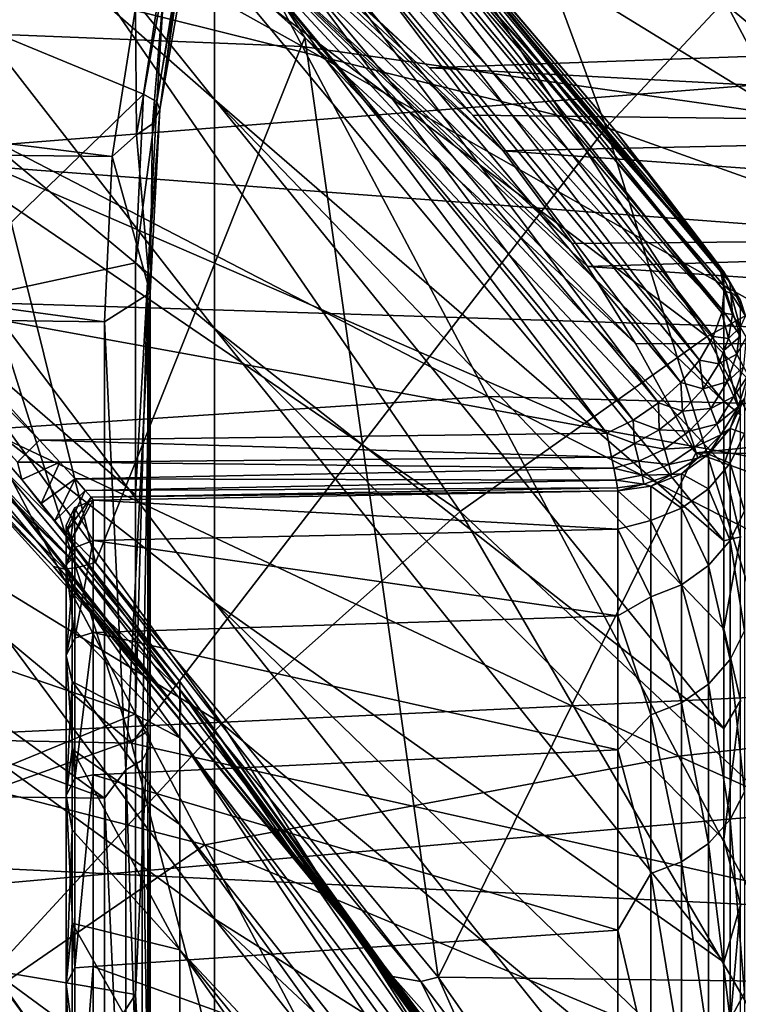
# Model space of a CAD drawing. Header units: metres. Extents: x -150 to 146, y -127 to 82.
# Tile 340 of 382: x 133.05 to 134.63, y 11.15 to 13.32. Entities that reach past the tile are written whole.
import ezdxf

# ---------------------------------------------------------------- set-up
doc = ezdxf.new("R2010")
doc.units = ezdxf.units.M
doc.layers.add('solid_ELLA_AP_WANNE_SW0001', color=7, linetype='CONTINUOUS')

msp = doc.modelspace()

# ---------------------------------------------------------------- linework, layer by layer
at = {"layer": 'solid_ELLA_AP_WANNE_SW0001'}
for points in [[(134.713257, 14.81198, -12.539743), (134.089478, 14.596501, -13.522337), (135.69165, 13.140805, -13.121134)], [(129.853088, 13.234123, -18.811113), (129.853088, 14.770735, -17.630241), (137.123718, 13.485379, -18.631815)], [(132.739838, 13.481302, 15.912254), (133.739944, 14.705772, 13.788058), (134.34024, 13.083447, 14.733674)], [(134.34024, 13.083447, 14.733674), (133.739944, 14.705772, 13.788058), (135.297775, 14.10737, 12.603853)], [(133.4776, 13.145368, -5.140804), (132.246765, 14.675366, -4.541319), (132.246765, 14.223428, -5.803798)], [(133.4776, 13.145368, -5.140804), (133.4776, 13.547372, -3.961978), (132.246765, 14.675366, -4.541319)], [(134.089478, 14.596501, -13.522337), (133.476791, 14.289718, -14.487482), (135.121414, 12.925383, -14.019373)], [(134.089478, 14.596501, -13.522337), (135.121414, 12.925383, -14.019373), (135.69165, 13.140805, -13.121134)], [(129.853088, 14.359484, 17.966782), (129.853088, 12.796, 19.111839), (143.680511, 13.89199, 18.330647)], [(133.476791, 14.289718, -14.487482), (132.878998, 13.89355, -15.429139), (134.5625, 12.623966, -14.899802)], [(133.476791, 14.289718, -14.487482), (134.5625, 12.623966, -14.899802), (135.121414, 12.925383, -14.019373)], [(133.4776, 12.64101, -6.279603), (132.246765, 14.223428, -5.803798), (132.246765, 13.663115, -7.022055)], [(133.4776, 12.64101, -6.279603), (133.4776, 13.145368, -5.140804), (132.246765, 14.223428, -5.803798)], [(133.538589, 13.376777, 0.894936), (132.274033, 13.306366, 0.858243), (131.347229, 14.164696, 1.699863)], [(133.671661, 13.261736, -10.260701), (132.500046, 13.309407, -11.81239), (132.04454, 14.168949, -11.356972)], [(133.277679, 14.005208, -9.862035), (133.671661, 13.261736, -10.260701), (132.04454, 14.168949, -11.356972)], [(132.354752, 12.996584, 2.606811), (133.215576, 12.126004, 1.757481), (132.713623, 14.148129, 3.767215)], [(133.215576, 12.126004, 1.757481), (133.676315, 13.282041, 2.92489), (132.713623, 14.148129, 3.767215)], [(133.549103, 13.482695, 3.134706), (132.713623, 14.148129, 3.767215), (133.676315, 13.282041, 2.92489)], [(134.573944, 12.800829, -0.267182), (133.4776, 14.112091, -0.278249), (133.4776, 14.032623, -1.521198)], [(134.361313, 13.075379), (133.807205, 13.728233, 0.636485), (133.4776, 14.112091, -0.278249)], [(134.46965, 12.937372, -0.134338), (134.361313, 13.075379), (133.4776, 14.112091, -0.278249)], [(134.573944, 12.800829, -0.267182), (134.46965, 12.937372, -0.134338), (133.4776, 14.112091, -0.278249)], [(134.34024, 13.083447, 14.733674), (135.297775, 14.10737, 12.603853), (135.859283, 12.540697, 13.488367)], [(134.599106, 12.678336, -1.5342), (133.4776, 14.032623, -1.521198), (133.4776, 13.843893, -2.752303)], [(134.592972, 12.77519, -0.304655), (134.573944, 12.800829, -0.267182), (133.4776, 14.032623, -1.521198)], [(134.599106, 12.766129, -0.346326), (134.592972, 12.77519, -0.304655), (133.4776, 14.032623, -1.521198)], [(134.599106, 12.736089, -0.941289), (134.599106, 12.766129, -0.346326), (133.4776, 14.032623, -1.521198)], [(134.599106, 12.678336, -1.5342), (134.599106, 12.736089, -0.941289), (133.4776, 14.032623, -1.521198)], [(134.735123, 13.111199, -8.639283), (133.671661, 13.261736, -10.260701), (133.277679, 14.005208, -9.862035)], [(134.404999, 13.734148, -8.300678), (134.735123, 13.111199, -8.639283), (133.277679, 14.005208, -9.862035)], [(133.125809, 13.975893, 3.789056), (133.950851, 13.214903, 3.049171), (133.780167, 13.374374, 3.294529)], [(133.27478, 13.831489, 3.571447), (133.950851, 13.214903, 3.049171), (133.125809, 13.975893, 3.789056)], [(129.853088, 12.796, 19.111839), (143.680511, 12.361969, 19.395405), (143.680511, 13.89199, 18.330647)], [(132.878998, 13.89355, -15.429139), (132.299866, 13.410475, -16.341419), (134.018616, 12.238562, -15.756563)], [(132.878998, 13.89355, -15.429139), (134.018616, 12.238562, -15.756563), (134.5625, 12.623966, -14.899802)], [(133.27478, 13.831489, 3.571447), (134.113144, 13.032246, 2.7935), (134.046738, 13.111036, 2.900769)], [(133.415848, 13.666506, 3.35161), (134.113144, 13.032246, 2.7935), (133.27478, 13.831489, 3.571447)], [(133.27478, 13.831489, 3.571447), (134.046738, 13.111036, 2.900769), (133.950851, 13.214903, 3.049171)], [(134.599106, 12.480256, -2.708727), (133.4776, 13.843893, -2.752303), (133.4776, 13.547372, -3.961978)], [(134.599106, 12.592997, -2.123774), (134.599106, 12.678336, -1.5342), (133.4776, 13.843893, -2.752303)], [(134.599106, 12.480256, -2.708727), (134.599106, 12.592997, -2.123774), (133.4776, 13.843893, -2.752303)], [(134.59288, 12.76595, -0.216631), (133.746445, 13.795046, 0.701726), (133.807205, 13.728233, 0.636485)], [(133.762466, 13.762593, 0.757751), (133.746445, 13.795046, 0.701726), (134.59288, 12.76595, -0.216631)], [(133.762466, 13.762593, 0.757751), (134.59288, 12.76595, -0.216631), (134.600052, 12.724288, -0.168246)], [(133.768951, 13.719465, 0.807993), (133.762466, 13.762593, 0.757751), (134.600052, 12.724288, -0.168246)], [(134.59288, 12.76595, -0.216631), (133.807205, 13.728233, 0.636485), (134.361313, 13.075379)], [(135.697601, 12.830932, -6.97349), (134.735123, 13.111199, -8.639283), (134.404999, 13.734148, -8.300678)], [(135.431656, 13.332788, -6.699232), (135.697601, 12.830932, -6.97349), (134.404999, 13.734148, -8.300678)], [(133.763092, 13.670494, 0.852645), (133.768951, 13.719465, 0.807993), (134.594604, 12.67556, -0.122365)], [(133.768951, 13.719465, 0.807993), (134.600052, 12.724288, -0.168246), (134.594604, 12.67556, -0.122365)], [(133.4776, 12.038227, -7.369506), (132.246765, 13.663115, -7.022055), (132.246765, 12.998697, -8.186809)], [(133.4776, 12.038227, -7.369506), (133.4776, 12.64101, -6.279603), (132.246765, 13.663115, -7.022055)], [(133.415848, 13.666506, 3.35161), (134.265137, 12.8283, 2.534646), (134.113144, 13.032246, 2.7935)], [(133.549103, 13.482695, 3.134706), (134.265137, 12.8283, 2.534646), (133.415848, 13.666506, 3.35161)], [(133.745178, 13.618087, 0.889511), (133.763092, 13.670494, 0.852645), (134.576187, 12.623891, -0.083513)], [(133.763092, 13.670494, 0.852645), (134.594604, 12.67556, -0.122365), (134.576187, 12.623891, -0.083513)], [(133.716095, 13.564822, 0.916777), (133.745178, 13.618087, 0.889511), (134.545731, 12.571953, -0.053704)], [(133.745178, 13.618087, 0.889511), (134.576187, 12.623891, -0.083513), (134.545731, 12.571953, -0.053704)], [(133.320847, 13.157518, 10.906797), (132.373154, 13.548857, 11.695436), (132.831451, 12.684016, 12.08389)], [(133.320847, 13.157518, 10.906797), (133.372864, 13.49151, 10.414114), (132.373154, 13.548857, 11.695436)], [(134.599106, 12.17361, -3.859691), (133.4776, 13.547372, -3.961978), (133.4776, 13.145368, -5.140804)], [(134.599106, 12.340359, -3.287786), (134.599106, 12.480256, -2.708727), (133.4776, 13.547372, -3.961978)], [(134.599106, 12.17361, -3.859691), (134.599106, 12.340359, -3.287786), (133.4776, 13.547372, -3.961978)], [(133.677277, 13.51332, 0.933103), (133.716095, 13.564822, 0.916777), (134.504791, 12.522344, -0.034415)], [(133.716095, 13.564822, 0.916777), (134.545731, 12.571953, -0.053704), (134.504791, 12.522344, -0.034415)], [(131.143784, 13.519958, 17.135204), (132.739838, 13.481302, 15.912254), (133.294662, 11.728682, 16.78624)], [(131.697693, 11.760729, 18.00774), (131.143784, 13.519958, 17.135204), (133.294662, 11.728682, 16.78624)], [(133.630615, 13.466111, 0.937685), (133.677277, 13.51332, 0.933103), (134.455368, 12.477508, -0.026597)], [(133.677277, 13.51332, 0.933103), (134.504791, 12.522344, -0.034415), (134.455368, 12.477508, -0.026597)], [(129.853088, 13.234123, -18.811113), (137.123718, 13.485379, -18.631815), (137.047195, 12.690754, -19.181887)], [(133.350403, 13.140433, 10.857887), (133.372864, 13.49151, 10.414114), (133.320847, 13.157518, 10.906797)], [(133.350403, 13.140433, 10.857887), (133.405991, 13.481154, 10.350048), (133.372864, 13.49151, 10.414114)], [(133.549103, 13.482695, 3.134706), (134.4048, 12.608506, 2.282024), (134.299377, 12.777462, 2.47395)], [(133.549103, 13.482695, 3.134706), (133.676315, 13.282041, 2.92489), (134.4048, 12.608506, 2.282024)], [(133.549103, 13.482695, 3.134706), (134.299377, 12.777462, 2.47395), (134.265137, 12.8283, 2.534646)], [(133.780167, 13.374374, 3.294529), (136.233093, 13.296826, 3.249996), (136.024673, 13.492229, 3.578174)], [(133.294662, 11.728682, 16.78624), (132.739838, 13.481302, 15.912254), (134.34024, 13.083447, 14.733674)], [(133.356781, 13.123601, 10.801325), (133.405991, 13.481154, 10.350048), (133.350403, 13.140433, 10.857887)], [(133.356781, 13.123601, 10.801325), (133.418991, 13.477299, 10.265059), (133.405991, 13.481154, 10.350048)], [(133.403183, 13.44354, 10.242767), (133.418991, 13.477299, 10.265059), (133.356781, 13.123601, 10.801325)], [(133.57843, 13.42552, 0.930299), (133.630615, 13.466111, 0.937685), (134.399933, 12.439692, -0.030659)], [(133.630615, 13.466111, 0.937685), (134.455368, 12.477508, -0.026597), (134.399933, 12.439692, -0.030659)], [(133.340866, 13.091555, 10.776694), (133.403183, 13.44354, 10.242767), (133.356781, 13.123601, 10.801325)], [(133.368301, 13.418628, 10.222865), (133.403183, 13.44354, 10.242767), (133.340866, 13.091555, 10.776694)], [(133.303787, 13.34669, 10.318089), (133.368301, 13.418628, 10.222865), (133.305786, 13.067376, 10.75626)], [(133.305786, 13.067376, 10.75626), (133.368301, 13.418628, 10.222865), (133.340866, 13.091555, 10.776694)], [(133.57843, 13.42552, 0.930299), (134.341385, 12.410862, -0.046379), (133.538589, 13.376777, 0.894936)], [(133.57843, 13.42552, 0.930299), (134.399933, 12.439692, -0.030659), (134.341385, 12.410862, -0.046379)], [(132.299866, 13.410475, -16.341419), (131.742996, 12.843514, -17.218616), (133.493362, 11.771733, -16.583956)], [(132.299866, 13.410475, -16.341419), (133.493362, 11.771733, -16.583956), (134.018616, 12.238562, -15.756563)], [(130.301147, 13.053632, 10.840784), (130.361984, 13.376917, 10.366729), (133.252182, 13.019664, 10.800188)], [(130.361984, 13.376917, 10.366729), (133.303787, 13.34669, 10.318089), (133.252182, 13.019664, 10.800188)], [(133.538589, 13.376777, 0.894936), (134.341385, 12.410862, -0.046379), (132.274033, 13.306366, 0.858243)], [(133.780167, 13.374374, 3.294529), (133.950851, 13.214903, 3.049171), (136.233093, 13.296826, 3.249996)], [(133.252182, 13.019664, 10.800188), (133.303787, 13.34669, 10.318089), (133.305786, 13.067376, 10.75626)], [(134.079865, 12.491452, -10.587732), (132.971817, 12.41916, -12.184666), (132.500046, 13.309407, -11.81239)], [(133.671661, 13.261736, -10.260701), (134.079865, 12.491452, -10.587732), (132.500046, 13.309407, -11.81239)], [(132.274033, 13.306366, 0.858243), (133.092072, 12.395805, -0.030604), (132.228653, 13.247253, 0.867893)], [(134.341385, 12.410862, -0.046379), (133.092072, 12.395805, -0.030604), (132.274033, 13.306366, 0.858243)], [(133.950851, 13.214903, 3.049171), (136.442856, 13.082627, 2.933058), (136.233093, 13.296826, 3.249996)], [(133.215576, 12.126004, 1.757481), (133.970123, 11.213574, 0.863677), (133.676315, 13.282041, 2.92489)], [(133.676315, 13.282041, 2.92489), (133.970123, 11.213574, 0.863677), (134.53772, 12.367946, 2.032059)], [(133.676315, 13.282041, 2.92489), (134.53772, 12.367946, 2.032059), (134.4048, 12.608506, 2.282024)], [(133.092072, 12.395805, -0.030604), (133.043961, 12.347057, -0.020833), (132.228653, 13.247253, 0.867893)], [(135.077271, 12.465544, -8.918135), (134.079865, 12.491452, -10.587732), (133.671661, 13.261736, -10.260701)], [(134.735123, 13.111199, -8.639283), (135.077271, 12.465544, -8.918135), (133.671661, 13.261736, -10.260701)], [(129.853088, 13.234123, -18.811113), (137.047195, 12.690754, -19.181887), (136.970947, 11.937346, -19.659597)], [(129.853088, 11.603557, -19.858437), (129.853088, 13.234123, -18.811113), (136.970947, 11.937346, -19.659597)], [(133.950851, 13.214903, 3.049171), (134.046738, 13.111036, 2.900769), (136.442856, 13.082627, 2.933058)], [(133.320847, 13.157518, 10.906797), (132.831451, 12.684016, 12.08389), (133.303772, 12.786087, 11.363084)], [(133.350403, 13.140433, 10.857887), (133.320847, 13.157518, 10.906797), (133.303772, 12.786087, 11.363084)], [(133.350403, 13.140433, 10.857887), (133.303772, 12.786087, 11.363084), (133.33078, 12.75631, 11.33662)], [(133.356781, 13.123601, 10.801325), (133.350403, 13.140433, 10.857887), (133.33078, 12.75631, 11.33662)], [(134.599106, 11.761065, -4.97708), (133.4776, 13.145368, -5.140804), (133.4776, 12.64101, -6.279603)], [(134.599106, 11.980371, -4.423198), (134.599106, 12.17361, -3.859691), (133.4776, 13.145368, -5.140804)], [(134.599106, 11.761065, -4.97708), (134.599106, 11.980371, -4.423198), (133.4776, 13.145368, -5.140804)], [(133.356781, 13.123601, 10.801325), (133.33078, 12.75631, 11.33662), (133.335831, 12.719461, 11.303873)], [(133.340866, 13.091555, 10.776694), (133.356781, 13.123601, 10.801325), (133.335831, 12.719461, 11.303873)], [(134.046738, 13.111036, 2.900769), (134.113144, 13.032246, 2.7935), (136.442856, 13.082627, 2.933058)], [(133.294662, 11.728682, 16.78624), (134.34024, 13.083447, 14.733674), (134.868622, 11.376243, 15.565992)], [(133.305786, 13.067376, 10.75626), (133.340866, 13.091555, 10.776694), (133.335831, 12.719461, 11.303873)], [(134.113144, 13.032246, 2.7935), (136.653046, 12.850509, 2.628772), (136.442856, 13.082627, 2.933058)], [(134.868622, 11.376243, 15.565992), (134.34024, 13.083447, 14.733674), (135.859283, 12.540697, 13.488367)], [(134.59288, 12.76595, -0.216631), (134.361313, 13.075379), (134.46965, 12.937372, -0.134338)], [(130.301147, 13.053632, 10.840784), (133.252182, 13.019664, 10.800188), (133.235199, 12.655764, 11.247264)], [(131.758102, 12.675035, 11.264391), (130.301147, 13.053632, 10.840784), (133.235199, 12.655764, 11.247264)], [(133.252182, 13.019664, 10.800188), (133.305786, 13.067376, 10.75626), (133.335831, 12.719461, 11.303873)], [(134.113144, 13.032246, 2.7935), (134.265137, 12.8283, 2.534646), (136.653046, 12.850509, 2.628772)], [(133.252182, 13.019664, 10.800188), (133.335831, 12.719461, 11.303873), (133.235199, 12.655764, 11.247264)], [(133.4776, 11.341712, -8.40203), (132.246765, 12.998697, -8.186809), (132.246765, 12.235237, -9.289184)], [(133.4776, 11.341712, -8.40203), (133.4776, 12.038227, -7.369506), (132.246765, 12.998697, -8.186809)], [(132.322235, 12.981572, 2.582089), (133.178436, 12.115651, 1.737303), (132.354752, 12.996584, 2.606811)], [(133.178436, 12.115651, 1.737303), (133.215576, 12.126004, 1.757481), (132.354752, 12.996584, 2.606811)], [(132.275436, 12.975963, 2.508203), (132.797073, 12.463955, 1.956546), (133.123001, 12.117624, 1.670787)], [(132.275436, 12.975963, 2.508203), (133.147888, 12.111395, 1.706216), (132.296387, 12.973181, 2.546982)], [(132.275436, 12.975963, 2.508203), (133.123001, 12.117624, 1.670787), (133.147888, 12.111395, 1.706216)], [(132.296387, 12.973181, 2.546982), (133.178436, 12.115651, 1.737303), (132.322235, 12.981572, 2.582089)], [(132.296387, 12.973181, 2.546982), (133.147888, 12.111395, 1.706216), (133.178436, 12.115651, 1.737303)], [(133.37265, 11.829808, 1.336634), (132.470703, 12.909103, 1.46022), (132.472031, 12.97348, 0.653702)], [(133.402756, 11.794302, 1.301881), (133.37265, 11.829808, 1.336634), (132.472031, 12.97348, 0.653702)], [(132.495789, 12.948033, 0.628838), (133.402756, 11.794302, 1.301881), (132.472031, 12.97348, 0.653702)], [(132.495789, 12.948033, 0.628838), (133.401169, 11.864492, 0.288533), (133.402756, 11.794302, 1.301881)], [(132.495789, 12.948033, 0.628838), (133.052933, 12.308712, 0.005474), (133.401169, 11.864492, 0.288533)], [(133.043961, 12.347057, -0.020833), (133.052933, 12.308712, 0.005474), (132.495789, 12.948033, 0.628838)], [(134.59288, 12.76595, -0.216631), (134.46965, 12.937372, -0.134338), (134.573944, 12.800829, -0.267182)], [(135.121414, 12.925383, -14.019373), (134.5625, 12.623966, -14.899802), (135.986588, 11.132943, -14.523845)], [(133.37265, 11.829808, 1.336634), (132.797073, 12.463955, 1.956546), (132.470703, 12.909103, 1.46022)], [(131.742996, 12.843514, -17.218616), (132.990265, 11.226585, -17.376476), (133.493362, 11.771733, -16.583956)], [(134.265137, 12.8283, 2.534646), (134.299377, 12.777462, 2.47395), (136.653046, 12.850509, 2.628772)], [(134.299377, 12.777462, 2.47395), (136.862732, 12.601478, 2.338455), (136.653046, 12.850509, 2.628772)], [(129.853088, 12.796, 19.111839), (129.853088, 11.141673, 20.12121), (143.680511, 12.361969, 19.395405)], [(134.612595, 12.743132, -0.266426), (134.59288, 12.76595, -0.216631), (134.573944, 12.800829, -0.267182)], [(134.612595, 12.743132, -0.266426), (134.573944, 12.800829, -0.267182), (134.592972, 12.77519, -0.304655)], [(132.831451, 12.684016, 12.08389), (133.303787, 12.275038, 11.913306), (133.303772, 12.786087, 11.363084)], [(133.33078, 12.75631, 11.33662), (133.303772, 12.786087, 11.363084), (133.303787, 12.275038, 11.913306)], [(134.299377, 12.777462, 2.47395), (134.4048, 12.608506, 2.282024), (136.862732, 12.601478, 2.338455)], [(134.636276, 12.702876, -0.344618), (134.612595, 12.743132, -0.266426), (134.592972, 12.77519, -0.304655)], [(134.636276, 12.702876, -0.344618), (134.592972, 12.77519, -0.304655), (134.599106, 12.766129, -0.346326)], [(133.33078, 12.75631, 11.33662), (133.303787, 12.275038, 11.913306), (133.303787, 11.793131, 12.390539)], [(133.33075, 11.754956, 12.371969), (133.33078, 12.75631, 11.33662), (133.303787, 11.793131, 12.390539)], [(133.33078, 12.75631, 11.33662), (133.33075, 11.754956, 12.371969), (133.336044, 11.72202, 12.337304)], [(133.335831, 12.719461, 11.303873), (133.33078, 12.75631, 11.33662), (133.336044, 11.72202, 12.337304)], [(134.614655, 12.718855, -0.20909), (134.600052, 12.724288, -0.168246), (134.59288, 12.76595, -0.216631)], [(134.612595, 12.743132, -0.266426), (134.614655, 12.718855, -0.20909), (134.59288, 12.76595, -0.216631)], [(134.636276, 12.702876, -0.344618), (134.599106, 12.766129, -0.346326), (134.599106, 12.736089, -0.941289)], [(134.618164, 12.671988, -0.171723), (134.594604, 12.67556, -0.122365), (134.600052, 12.724288, -0.168246)], [(134.636276, 12.624769, -1.448106), (134.599106, 12.736089, -0.941289), (134.599106, 12.678336, -1.5342)], [(134.636276, 12.624769, -1.448106), (134.636276, 12.702876, -0.344618), (134.599106, 12.736089, -0.941289)], [(134.614655, 12.718855, -0.20909), (134.618164, 12.671988, -0.171723), (134.600052, 12.724288, -0.168246)], [(134.612595, 12.743132, -0.266426), (134.64743, 12.668949, -0.304328), (134.614655, 12.718855, -0.20909)], [(134.636276, 12.702876, -0.344618), (134.64743, 12.668949, -0.304328), (134.612595, 12.743132, -0.266426)], [(133.335831, 12.719461, 11.303873), (133.281891, 11.669606, 12.28214), (133.235199, 12.655764, 11.247264)], [(133.318405, 11.691192, 12.304858), (133.281891, 11.669606, 12.28214), (133.335831, 12.719461, 11.303873)], [(133.336044, 11.72202, 12.337304), (133.318405, 11.691192, 12.304858), (133.335831, 12.719461, 11.303873)], [(134.614655, 12.718855, -0.20909), (134.635025, 12.644208, -0.204444), (134.618164, 12.671988, -0.171723)], [(134.64743, 12.668949, -0.304328), (134.635025, 12.644208, -0.204444), (134.614655, 12.718855, -0.20909)], [(131.758102, 12.675035, 11.264391), (133.235184, 11.607602, 12.326105), (130.281006, 12.694307, 11.281518)], [(130.281006, 11.642874, 12.363721), (130.281006, 12.694307, 11.281518), (133.235184, 11.607602, 12.326105)], [(131.713806, 12.338294, 13.66508), (133.303787, 11.793131, 12.390539), (132.831451, 12.684016, 12.08389)], [(132.831451, 12.684016, 12.08389), (133.303787, 11.793131, 12.390539), (133.303787, 12.275038, 11.913306)], [(131.758102, 12.675035, 11.264391), (133.235199, 12.655764, 11.247264), (133.235184, 11.607602, 12.326105)], [(134.609833, 12.619108, -0.136485), (134.576187, 12.623891, -0.083513), (134.594604, 12.67556, -0.122365)], [(134.618164, 12.671988, -0.171723), (134.609833, 12.619108, -0.136485), (134.594604, 12.67556, -0.122365)], [(134.636276, 12.624769, -1.448106), (134.599106, 12.678336, -1.5342), (134.599106, 12.592997, -2.123774)], [(134.635025, 12.644208, -0.204444), (134.609833, 12.619108, -0.136485), (134.618164, 12.671988, -0.171723)], [(133.281891, 11.669606, 12.28214), (133.235184, 11.607602, 12.326105), (133.235199, 12.655764, 11.247264)], [(134.599106, 11.246212, -6.051173), (133.4776, 12.64101, -6.279603), (133.4776, 12.038227, -7.369506)], [(134.599106, 11.516168, -5.520132), (134.599106, 11.761065, -4.97708), (133.4776, 12.64101, -6.279603)], [(134.599106, 11.246212, -6.051173), (134.599106, 11.516168, -5.520132), (133.4776, 12.64101, -6.279603)], [(134.635025, 12.644208, -0.204444), (134.628189, 12.584899, -0.175286), (134.609833, 12.619108, -0.136485)], [(134.648575, 12.62145, -0.24477), (134.628189, 12.584899, -0.175286), (134.635025, 12.644208, -0.204444)], [(134.5625, 12.623966, -14.899802), (134.018616, 12.238562, -15.756563), (135.507797, 10.841883, -15.278066)], [(134.588211, 12.563264, -0.106497), (134.545731, 12.571953, -0.053704), (134.576187, 12.623891, -0.083513)], [(134.5625, 12.623966, -14.899802), (135.507797, 10.841883, -15.278066), (135.986588, 11.132943, -14.523845)], [(134.609833, 12.619108, -0.136485), (134.588211, 12.563264, -0.106497), (134.576187, 12.623891, -0.083513)], [(134.628189, 12.584899, -0.175286), (134.588211, 12.563264, -0.106497), (134.609833, 12.619108, -0.136485)], [(134.636276, 12.450987, -2.540619), (134.636276, 12.624769, -1.448106), (134.599106, 12.592997, -2.123774)], [(134.648575, 12.62145, -0.24477), (134.642975, 12.556804, -0.223443), (134.628189, 12.584899, -0.175286)], [(134.4048, 12.608506, 2.282024), (134.53772, 12.367946, 2.032059), (136.862732, 12.601478, 2.338455)], [(134.53772, 12.367946, 2.032059), (135.804337, 12.352309, 2.04769), (136.862732, 12.601478, 2.338455)], [(134.55365, 12.508539, -0.084632), (134.504791, 12.522344, -0.034415), (134.545731, 12.571953, -0.053704)], [(134.588211, 12.563264, -0.106497), (134.55365, 12.508539, -0.084632), (134.545731, 12.571953, -0.053704)], [(134.628189, 12.584899, -0.175286), (134.606598, 12.523695, -0.150925), (134.588211, 12.563264, -0.106497)], [(134.636276, 12.450987, -2.540619), (134.599106, 12.592997, -2.123774), (134.599106, 12.480256, -2.708727)], [(134.642975, 12.556804, -0.223443), (134.606598, 12.523695, -0.150925), (134.628189, 12.584899, -0.175286)], [(134.606598, 12.523695, -0.150925), (134.55365, 12.508539, -0.084632), (134.588211, 12.563264, -0.106497)], [(134.642975, 12.556804, -0.223443), (134.621384, 12.491324, -0.205839), (134.606598, 12.523695, -0.150925)], [(134.652664, 12.537539, -0.279436), (134.621384, 12.491324, -0.205839), (134.642975, 12.556804, -0.223443)], [(134.652664, 12.537539, -0.279436), (134.630997, 12.469203, -0.26946), (134.621384, 12.491324, -0.205839)], [(134.644974, 12.487163, -0.338766), (134.630997, 12.469203, -0.26946), (134.652664, 12.537539, -0.279436)], [(134.508545, 12.459167, -0.072746), (134.455368, 12.477508, -0.026597), (134.504791, 12.522344, -0.034415)], [(134.55365, 12.508539, -0.084632), (134.508545, 12.459167, -0.072746), (134.504791, 12.522344, -0.034415)], [(134.570694, 12.465514, -0.133828), (134.508545, 12.459167, -0.072746), (134.55365, 12.508539, -0.084632)], [(134.606598, 12.523695, -0.150925), (134.570694, 12.465514, -0.133828), (134.55365, 12.508539, -0.084632)], [(134.621384, 12.491324, -0.205839), (134.570694, 12.465514, -0.133828), (134.606598, 12.523695, -0.150925)], [(134.079865, 12.491452, -10.587732), (134.49942, 11.699734, -10.840847), (132.971817, 12.41916, -12.184666)], [(135.429092, 11.801647, -9.135304), (134.49942, 11.699734, -10.840847), (134.079865, 12.491452, -10.587732)], [(135.077271, 12.465544, -8.918135), (135.429092, 11.801647, -9.135304), (134.079865, 12.491452, -10.587732)], [(134.621384, 12.491324, -0.205839), (134.58429, 12.43064, -0.193802), (134.570694, 12.465514, -0.133828)], [(134.630997, 12.469203, -0.26946), (134.58429, 12.43064, -0.193802), (134.621384, 12.491324, -0.205839)], [(134.644974, 12.487163, -0.338766), (134.612976, 12.421064, -0.336973), (134.630997, 12.469203, -0.26946)], [(134.644974, 12.410383, -1.423515), (134.612976, 12.421064, -0.336973), (134.644974, 12.487163, -0.338766)], [(133.123001, 12.117624, 1.670787), (132.797073, 12.463955, 1.956546), (133.37265, 11.829808, 1.336634)], [(134.456787, 12.418498, -0.07118), (134.399933, 12.439692, -0.030659), (134.455368, 12.477508, -0.026597)], [(134.508545, 12.459167, -0.072746), (134.456787, 12.418498, -0.07118), (134.455368, 12.477508, -0.026597)], [(134.570694, 12.465514, -0.133828), (134.523285, 12.415104, -0.125441), (134.508545, 12.459167, -0.072746)], [(134.58429, 12.43064, -0.193802), (134.523285, 12.415104, -0.125441), (134.570694, 12.465514, -0.133828)], [(134.630997, 12.469203, -0.26946), (134.593002, 12.406982, -0.262597), (134.58429, 12.43064, -0.193802)], [(134.612976, 12.421064, -0.336973), (134.593002, 12.406982, -0.262597), (134.630997, 12.469203, -0.26946)], [(134.636276, 12.450987, -2.540619), (134.599106, 12.480256, -2.708727), (134.599106, 12.340359, -3.287786)], [(134.523285, 12.415104, -0.125441), (134.456787, 12.418498, -0.07118), (134.508545, 12.459167, -0.072746)], [(134.636276, 12.182844, -3.613879), (134.636276, 12.450987, -2.540619), (134.599106, 12.340359, -3.287786)], [(134.40274, 12.388305, -0.078812), (134.341385, 12.410862, -0.046379), (134.399933, 12.439692, -0.030659)], [(134.456787, 12.418498, -0.07118), (134.40274, 12.388305, -0.078812), (134.399933, 12.439692, -0.030659)], [(134.58429, 12.43064, -0.193802), (134.534897, 12.379866, -0.188338), (134.523285, 12.415104, -0.125441)], [(134.593002, 12.406982, -0.262597), (134.534897, 12.379866, -0.188338), (134.58429, 12.43064, -0.193802)], [(134.612976, 12.421064, -0.336973), (134.565872, 12.36472, -0.335444), (134.593002, 12.406982, -0.262597)], [(134.612976, 12.344691, -1.41598), (134.565872, 12.36472, -0.335444), (134.612976, 12.421064, -0.336973)], [(134.612976, 12.344691, -1.41598), (134.612976, 12.421064, -0.336973), (134.644974, 12.410383, -1.423515)], [(132.971817, 12.41916, -12.184666), (133.456528, 11.504473, -12.471177), (131.950424, 11.891793, -13.819323)], [(134.49942, 11.699734, -10.840847), (133.456528, 11.504473, -12.471177), (132.971817, 12.41916, -12.184666)], [(134.35199, 12.358316, -0.107737), (133.092072, 12.395805, -0.030604), (134.341385, 12.410862, -0.046379)], [(134.40274, 12.388305, -0.078812), (134.35199, 12.358316, -0.107737), (134.341385, 12.410862, -0.046379)], [(134.468826, 12.375815, -0.125809), (134.40274, 12.388305, -0.078812), (134.456787, 12.418498, -0.07118)], [(134.523285, 12.415104, -0.125441), (134.468826, 12.375815, -0.125809), (134.456787, 12.418498, -0.07118)], [(134.534897, 12.379866, -0.188338), (134.468826, 12.375815, -0.125809), (134.523285, 12.415104, -0.125441)], [(134.593002, 12.406982, -0.262597), (134.542175, 12.356212, -0.259411), (134.534897, 12.379866, -0.188338)], [(134.565872, 12.36472, -0.335444), (134.542175, 12.356212, -0.259411), (134.593002, 12.406982, -0.262597)], [(134.612976, 12.344691, -1.41598), (134.644974, 12.410383, -1.423515), (134.644974, 12.239552, -2.497476)], [(133.13707, 12.347135, -0.086983), (133.043961, 12.347057, -0.020833), (133.092072, 12.395805, -0.030604)], [(134.35199, 12.358316, -0.107737), (133.13707, 12.347135, -0.086983), (133.092072, 12.395805, -0.030604)], [(134.412201, 12.348954, -0.133711), (134.35199, 12.358316, -0.107737), (134.40274, 12.388305, -0.078812)], [(134.468826, 12.375815, -0.125809), (134.412201, 12.348954, -0.133711), (134.40274, 12.388305, -0.078812)], [(134.534897, 12.379866, -0.188338), (134.478134, 12.342245, -0.189343), (134.468826, 12.375815, -0.125809)], [(134.542175, 12.356212, -0.259411), (134.478134, 12.342245, -0.189343), (134.534897, 12.379866, -0.188338)], [(129.853088, 11.141673, 20.12121), (143.680511, 10.750681, 20.332802), (143.680511, 12.361969, 19.395405)], [(134.35199, 12.358316, -0.107737), (134.356888, 12.333739, -0.147497), (133.13707, 12.347135, -0.086983)], [(134.53772, 12.367946, 2.032059), (133.970123, 11.213574, 0.863677), (137.862991, 11.165526, 0.911725)], [(134.412201, 12.348954, -0.133711), (134.356888, 12.333739, -0.147497), (134.35199, 12.358316, -0.107737)], [(134.478134, 12.342245, -0.189343), (134.412201, 12.348954, -0.133711), (134.468826, 12.375815, -0.125809)], [(134.542175, 12.356212, -0.259411), (134.48381, 12.32, -0.259828), (134.478134, 12.342245, -0.189343)], [(134.506485, 12.321508, -0.334272), (134.48381, 12.32, -0.259828), (134.542175, 12.356212, -0.259411)], [(134.565872, 12.36472, -0.335444), (134.506485, 12.321508, -0.334272), (134.542175, 12.356212, -0.259411)], [(134.565872, 12.288693, -1.409557), (134.506485, 12.321508, -0.334272), (134.565872, 12.36472, -0.335444)], [(134.53772, 12.367946, 2.032059), (137.862991, 11.165526, 0.911725), (135.804337, 12.352309, 2.04769)], [(134.612976, 12.344691, -1.41598), (134.565872, 12.288693, -1.409557), (134.565872, 12.36472, -0.335444)], [(131.713806, 12.338294, 13.66508), (132.234772, 11.355218, 13.978284), (133.303787, 11.793131, 12.390539)], [(133.13707, 12.347135, -0.086983), (133.052933, 12.308712, 0.005474), (133.043961, 12.347057, -0.020833)], [(133.13707, 12.347135, -0.086983), (133.095413, 12.256197, -0.057991), (133.052933, 12.308712, 0.005474)], [(133.13707, 12.347135, -0.086983), (133.17038, 12.310431, -0.147286), (133.095413, 12.256197, -0.057991)], [(134.356888, 12.333739, -0.147497), (133.17038, 12.310431, -0.147286), (133.13707, 12.347135, -0.086983)], [(134.356888, 12.333739, -0.147497), (134.362, 12.307528, -0.206356), (133.17038, 12.310431, -0.147286)], [(134.419327, 12.318587, -0.195772), (134.356888, 12.333739, -0.147497), (134.412201, 12.348954, -0.133711)], [(134.419327, 12.318587, -0.195772), (134.362, 12.307528, -0.206356), (134.356888, 12.333739, -0.147497)], [(134.478134, 12.342245, -0.189343), (134.419327, 12.318587, -0.195772), (134.412201, 12.348954, -0.133711)], [(134.48381, 12.32, -0.259828), (134.419327, 12.318587, -0.195772), (134.478134, 12.342245, -0.189343)], [(134.612976, 12.174764, -2.484256), (134.565872, 12.288693, -1.409557), (134.612976, 12.344691, -1.41598)], [(134.636276, 12.182844, -3.613879), (134.599106, 12.340359, -3.287786), (134.599106, 12.17361, -3.859691)], [(134.612976, 12.174764, -2.484256), (134.612976, 12.344691, -1.41598), (134.644974, 12.239552, -2.497476)], [(134.423508, 12.298759, -0.263244), (134.362, 12.307528, -0.206356), (134.419327, 12.318587, -0.195772)], [(134.48381, 12.32, -0.259828), (134.423508, 12.298759, -0.263244), (134.419327, 12.318587, -0.195772)], [(134.438354, 12.294019, -0.333526), (134.423508, 12.298759, -0.263244), (134.48381, 12.32, -0.259828)], [(134.506485, 12.321508, -0.334272), (134.438354, 12.294019, -0.333526), (134.48381, 12.32, -0.259828)], [(134.506485, 12.245747, -1.404631), (134.438354, 12.294019, -0.333526), (134.506485, 12.321508, -0.334272)], [(134.506485, 12.245747, -1.404631), (134.506485, 12.321508, -0.334272), (134.565872, 12.288693, -1.409557)], [(133.052933, 12.308712, 0.005474), (133.095413, 12.256197, -0.057991), (133.401169, 11.864492, 0.288533)], [(133.17038, 12.310431, -0.147286), (133.126099, 12.217641, -0.123254), (133.095413, 12.256197, -0.057991)], [(133.17038, 12.310431, -0.147286), (133.192963, 12.284989, -0.209185), (133.126099, 12.217641, -0.123254)], [(134.362, 12.307528, -0.206356), (133.192963, 12.284989, -0.209185), (133.17038, 12.310431, -0.147286)], [(134.362, 12.307528, -0.206356), (134.365143, 12.290728, -0.268899), (133.192963, 12.284989, -0.209185)], [(134.365143, 12.290728, -0.268899), (133.205872, 12.269754, -0.271222), (133.192963, 12.284989, -0.209185)], [(134.365143, 12.290728, -0.268899), (134.366196, 12.283911, -0.333252), (133.205872, 12.269754, -0.271222)], [(134.423508, 12.298759, -0.263244), (134.365143, 12.290728, -0.268899), (134.362, 12.307528, -0.206356)], [(134.423508, 12.298759, -0.263244), (134.366196, 12.283911, -0.333252), (134.365143, 12.290728, -0.268899)], [(134.438354, 12.294019, -0.333526), (134.366196, 12.283911, -0.333252), (134.423508, 12.298759, -0.263244)], [(134.438354, 12.218427, -1.401497), (134.366196, 12.283911, -0.333252), (134.438354, 12.294019, -0.333526)], [(134.438354, 12.218427, -1.401497), (134.438354, 12.294019, -0.333526), (134.506485, 12.245747, -1.404631)], [(133.192963, 12.284989, -0.209185), (133.147858, 12.189621, -0.192629), (133.126099, 12.217641, -0.123254)], [(133.192963, 12.284989, -0.209185), (133.205872, 12.269754, -0.271222), (133.147858, 12.189621, -0.192629)], [(133.205872, 12.269754, -0.271222), (133.160355, 12.172693, -0.262688), (133.147858, 12.189621, -0.192629)], [(133.205872, 12.269754, -0.271222), (133.209961, 12.263737, -0.332705), (133.160355, 12.172693, -0.262688)], [(134.366196, 12.283911, -0.333252), (133.209961, 12.263737, -0.332705), (133.205872, 12.269754, -0.271222)], [(134.366196, 12.199434, -1.476255), (133.209961, 12.263737, -0.332705), (134.366196, 12.283911, -0.333252)], [(134.438354, 12.218427, -1.401497), (134.366196, 12.199434, -1.476255), (134.366196, 12.283911, -0.333252)], [(134.506485, 12.245747, -1.404631), (134.565872, 12.288693, -1.409557), (134.565872, 12.119536, -2.472987)], [(134.612976, 12.174764, -2.484256), (134.565872, 12.119536, -2.472987), (134.565872, 12.288693, -1.409557)], [(133.095413, 12.256197, -0.057991), (133.126099, 12.217641, -0.123254), (133.401169, 11.864492, 0.288533)], [(133.169144, 12.246737, -0.332243), (133.151154, 12.207881, -0.331189), (133.160355, 12.172693, -0.262688)], [(133.169708, 12.159291, -1.502596), (133.151154, 12.207881, -0.331189), (133.169144, 12.246737, -0.332243)], [(133.209961, 12.263737, -0.332705), (133.169144, 12.246737, -0.332243), (133.160355, 12.172693, -0.262688)], [(133.209961, 12.174654, -1.512522), (133.169144, 12.246737, -0.332243), (133.209961, 12.263737, -0.332705)], [(133.209961, 12.174654, -1.512522), (133.169708, 12.159291, -1.502596), (133.169144, 12.246737, -0.332243)], [(134.366196, 12.199434, -1.476255), (133.209961, 12.174654, -1.512522), (133.209961, 12.263737, -0.332705)], [(133.4776, 10.556889, -9.369133), (132.246765, 12.235237, -9.289184), (132.246765, 11.378551, -10.320781)], [(133.4776, 10.556889, -9.369133), (133.4776, 11.341712, -8.40203), (132.246765, 12.235237, -9.289184)], [(134.018616, 12.238562, -15.756563), (133.493362, 11.771733, -16.583956), (135.043243, 10.479265, -16.009851)], [(134.018616, 12.238562, -15.756563), (135.043243, 10.479265, -16.009851), (135.507797, 10.841883, -15.278066)], [(134.438354, 12.218427, -1.401497), (134.506485, 12.245747, -1.404631), (134.506485, 12.077182, -2.464345)], [(134.506485, 12.077182, -2.464345), (134.506485, 12.245747, -1.404631), (134.565872, 12.119536, -2.472987)], [(134.612976, 12.174764, -2.484256), (134.644974, 12.239552, -2.497476), (134.644974, 11.975963, -3.55251)], [(133.126099, 12.217641, -0.123254), (133.147858, 12.189621, -0.192629), (133.401169, 11.864492, 0.288533)], [(133.151138, 12.120167, -1.497761), (133.164124, 12.166333, -0.330057), (133.151154, 12.207881, -0.331189)], [(133.169708, 12.159291, -1.502596), (133.151138, 12.120167, -1.497761), (133.151154, 12.207881, -0.331189)], [(133.151154, 12.207881, -0.331189), (133.164124, 12.166333, -0.330057), (133.160355, 12.172693, -0.262688)], [(134.438354, 12.050238, -2.458847), (134.366196, 12.199434, -1.476255), (134.438354, 12.218427, -1.401497)], [(134.438354, 12.050238, -2.458847), (134.438354, 12.218427, -1.401497), (134.506485, 12.077182, -2.464345)], [(133.147858, 12.189621, -0.192629), (133.160355, 12.172693, -0.262688), (133.401169, 11.864492, 0.288533)], [(134.366196, 12.199434, -1.476255), (134.366196, 12.008835, -2.606416), (133.209961, 12.174654, -1.512522)], [(134.438354, 12.050238, -2.458847), (134.366196, 12.008835, -2.606416), (134.366196, 12.199434, -1.476255)], [(134.636276, 12.182844, -3.613879), (134.599106, 12.17361, -3.859691), (134.599106, 11.980371, -4.423198)], [(134.636276, 11.822374, -4.65975), (134.636276, 12.182844, -3.613879), (134.599106, 11.980371, -4.423198)], [(133.151138, 12.120167, -1.497761), (133.164124, 12.135136, -0.931164), (133.164124, 12.166333, -0.330057)], [(133.160355, 12.172693, -0.262688), (133.164124, 12.166333, -0.330057), (133.401169, 11.864492, 0.288533)], [(133.164124, 12.166333, -0.330057), (133.401169, 11.845763, -0.726171), (133.401169, 11.864492, 0.288533)], [(133.164124, 12.166333, -0.330057), (133.164124, 12.135136, -0.931164), (133.401169, 11.845763, -0.726171)], [(133.209961, 12.174654, -1.512522), (133.169708, 11.959729, -2.659145), (133.169708, 12.159291, -1.502596)], [(133.209961, 12.174654, -1.512522), (133.209961, 11.972334, -2.678272), (133.169708, 11.959729, -2.659145)], [(134.366196, 12.008835, -2.606416), (133.209961, 11.972334, -2.678272), (133.209961, 12.174654, -1.512522)], [(134.612976, 11.91257, -3.533705), (134.565872, 12.119536, -2.472987), (134.612976, 12.174764, -2.484256)], [(134.612976, 11.91257, -3.533705), (134.612976, 12.174764, -2.484256), (134.644974, 11.975963, -3.55251)], [(133.169708, 12.159291, -1.502596), (133.169708, 11.959729, -2.659145), (133.151138, 12.120167, -1.497761)], [(133.123001, 12.117624, 1.670787), (133.850266, 11.233212, 0.751842), (133.869354, 11.21457, 0.785464)], [(133.123001, 12.117624, 1.670787), (133.869354, 11.21457, 0.785464), (133.147888, 12.111395, 1.706216)], [(133.123001, 12.117624, 1.670787), (133.402756, 11.794302, 1.301881), (133.850266, 11.233212, 0.751842)], [(133.123001, 12.117624, 1.670787), (133.37265, 11.829808, 1.336634), (133.402756, 11.794302, 1.301881)], [(133.151138, 12.120167, -1.497761), (133.164124, 12.074259, -1.529993), (133.164124, 12.135136, -0.931164)], [(133.151138, 12.120167, -1.497761), (133.151138, 11.921247, -2.650589), (133.164124, 12.074259, -1.529993)], [(133.169708, 11.959729, -2.659145), (133.151138, 11.921247, -2.650589), (133.151138, 12.120167, -1.497761)], [(133.164124, 12.135136, -0.931164), (133.164124, 12.074259, -1.529993), (133.401169, 11.845763, -0.726171)], [(133.178436, 12.115651, 1.737303), (133.932343, 11.204113, 0.844376), (133.215576, 12.126004, 1.757481)], [(133.215576, 12.126004, 1.757481), (133.932343, 11.204113, 0.844376), (133.970123, 11.213574, 0.863677)], [(134.506485, 12.077182, -2.464345), (134.565872, 12.119536, -2.472987), (134.565872, 11.858532, -3.517676)], [(134.612976, 11.91257, -3.533705), (134.565872, 11.858532, -3.517676), (134.565872, 12.119536, -2.472987)], [(133.147888, 12.111395, 1.706216), (133.869354, 11.21457, 0.785464), (133.178436, 12.115651, 1.737303)], [(133.178436, 12.115651, 1.737303), (133.869354, 11.21457, 0.785464), (133.932343, 11.204113, 0.844376)], [(133.151138, 11.921247, -2.650589), (133.164124, 11.983849, -2.125079), (133.164124, 12.074259, -1.529993)], [(133.164124, 12.074259, -1.529993), (133.401169, 11.740411, -1.735565), (133.401169, 11.845763, -0.726171)], [(133.164124, 12.074259, -1.529993), (133.164124, 11.983849, -2.125079), (133.401169, 11.740411, -1.735565)], [(134.438354, 12.050238, -2.458847), (134.506485, 12.077182, -2.464345), (134.506485, 11.817089, -3.505383)], [(134.506485, 11.817089, -3.505383), (134.506485, 12.077182, -2.464345), (134.565872, 11.858532, -3.517676)], [(134.599106, 10.633528, -7.072628), (133.4776, 12.038227, -7.369506), (133.4776, 11.341712, -8.40203)], [(134.599106, 10.951785, -6.569047), (134.599106, 11.246212, -6.051173), (133.4776, 12.038227, -7.369506)], [(134.599106, 10.633528, -7.072628), (134.599106, 10.951785, -6.569047), (133.4776, 12.038227, -7.369506)], [(134.438354, 11.790726, -3.497562), (134.366196, 12.008835, -2.606416), (134.438354, 12.050238, -2.458847)], [(134.438354, 11.790726, -3.497562), (134.438354, 12.050238, -2.458847), (134.506485, 11.817089, -3.505383)], [(134.366196, 12.008835, -2.606416), (134.366196, 11.713772, -3.713904), (133.209961, 11.972334, -2.678272)], [(134.438354, 11.790726, -3.497562), (134.366196, 11.713772, -3.713904), (134.366196, 12.008835, -2.606416)], [(133.151138, 11.921247, -2.650589), (133.164124, 11.864128, -2.714968), (133.164124, 11.983849, -2.125079)], [(133.164124, 11.983849, -2.125079), (133.164124, 11.864128, -2.714968), (133.401169, 11.740411, -1.735565)], [(133.209961, 11.972334, -2.678272), (133.169708, 11.650419, -3.791293), (133.169708, 11.959729, -2.659145)], [(133.209961, 11.972334, -2.678272), (133.209961, 11.658658, -3.819111), (133.169708, 11.650419, -3.791293)], [(134.366196, 11.713772, -3.713904), (133.209961, 11.658658, -3.819111), (133.209961, 11.972334, -2.678272)], [(134.636276, 11.822374, -4.65975), (134.599106, 11.980371, -4.423198), (134.599106, 11.761065, -4.97708)], [(134.612976, 11.91257, -3.533705), (134.644974, 11.975963, -3.55251), (134.644974, 11.621614, -4.580621)], [(133.169708, 11.959729, -2.659145), (133.169708, 11.650419, -3.791293), (133.151138, 11.921247, -2.650589)], [(129.853088, 11.603557, -19.858437), (136.970947, 11.937346, -19.659597), (136.900635, 11.265215, -20.052305)], [(133.151138, 11.921247, -2.650589), (133.151138, 11.612931, -3.779094), (133.164124, 11.864128, -2.714968)], [(133.169708, 11.650419, -3.791293), (133.151138, 11.612931, -3.779094), (133.151138, 11.921247, -2.650589)], [(134.612976, 11.560097, -4.556375), (134.565872, 11.858532, -3.517676), (134.612976, 11.91257, -3.533705)], [(134.612976, 11.560097, -4.556375), (134.612976, 11.91257, -3.533705), (134.644974, 11.621614, -4.580621)], [(133.456528, 11.504473, -12.471177), (132.503387, 10.848322, -14.102814), (131.950424, 11.891793, -13.819323)], [(133.151138, 11.612931, -3.779094), (133.164124, 11.71539, -3.298217), (133.164124, 11.864128, -2.714968)], [(133.164124, 11.864128, -2.714968), (133.401169, 11.549206, -2.732267), (133.401169, 11.740411, -1.735565)], [(133.164124, 11.864128, -2.714968), (133.164124, 11.71539, -3.298217), (133.401169, 11.549206, -2.732267)], [(133.401169, 11.864492, 0.288533), (134.135071, 10.842519, 0.199203), (134.060562, 10.947782, 0.394421)], [(133.401169, 11.845763, -0.726171), (134.135071, 10.842519, 0.199203), (133.401169, 11.864492, 0.288533)], [(133.401169, 11.864492, 0.288533), (134.060562, 10.947782, 0.394421), (133.965378, 11.078582, 0.580389)], [(133.401169, 11.864492, 0.288533), (133.965378, 11.078582, 0.580389), (133.850266, 11.233212, 0.751842)], [(133.401169, 11.864492, 0.288533), (133.850266, 11.233212, 0.751842), (133.402756, 11.794302, 1.301881)], [(134.506485, 11.817089, -3.505383), (134.565872, 11.858532, -3.517676), (134.565872, 11.507658, -4.535706)], [(134.612976, 11.560097, -4.556375), (134.565872, 11.507658, -4.535706), (134.565872, 11.858532, -3.517676)], [(133.401169, 11.845763, -0.726171), (134.244263, 10.667129, -0.511415), (134.23819, 10.683243, -0.339438)], [(133.401169, 11.845763, -0.726171), (134.244263, 10.630255, -1.023165), (134.244263, 10.667129, -0.511415)], [(133.401169, 11.845763, -0.726171), (134.23819, 10.683243, -0.339438), (134.219727, 10.715456, -0.167391)], [(133.401169, 11.845763, -0.726171), (134.219727, 10.715456, -0.167391), (134.189178, 10.763062, 0)], [(133.401169, 11.845763, -0.726171), (134.189178, 10.763062, 0), (134.135071, 10.842519, 0.199203)], [(133.401169, 11.740411, -1.735565), (134.244263, 10.630255, -1.023165), (133.401169, 11.845763, -0.726171)], [(134.438354, 11.790726, -3.497562), (134.506485, 11.817089, -3.505383), (134.506485, 11.467442, -4.519855)], [(134.506485, 11.467442, -4.519855), (134.506485, 11.817089, -3.505383), (134.565872, 11.507658, -4.535706)], [(134.636276, 11.822374, -4.65975), (134.599106, 11.761065, -4.97708), (134.599106, 11.516168, -5.520132)], [(134.636276, 11.37231, -5.670309), (134.636276, 11.822374, -4.65975), (134.599106, 11.516168, -5.520132)], [(132.234772, 11.355218, 13.978284), (133.303787, 11.737681, 12.443083), (133.303787, 11.793131, 12.390539)], [(133.33075, 11.754956, 12.371969), (133.303787, 11.793131, 12.390539), (133.303787, 11.737681, 12.443083)], [(135.429092, 11.801647, -9.135304), (135.788147, 11.124103, -9.289292), (134.49942, 11.699734, -10.840847)], [(133.493362, 11.771733, -16.583956), (132.990265, 11.226585, -17.376476), (134.595993, 10.047483, -16.714371)], [(133.493362, 11.771733, -16.583956), (134.595993, 10.047483, -16.714371), (135.043243, 10.479265, -16.009851)], [(134.438354, 11.441858, -4.509771), (134.366196, 11.713772, -3.713904), (134.438354, 11.790726, -3.497562)], [(134.438354, 11.441858, -4.509771), (134.438354, 11.790726, -3.497562), (134.506485, 11.467442, -4.519855)], [(131.697693, 11.760729, 18.00774), (133.294662, 11.728682, 16.78624), (133.770615, 9.897085, 17.535967)], [(132.172791, 9.92301, 18.756132), (131.697693, 11.760729, 18.00774), (133.770615, 9.897085, 17.535967)], [(133.33075, 11.754956, 12.371969), (133.303787, 11.737681, 12.443083), (133.303772, 11.175413, 12.950441)], [(133.33075, 10.669818, 13.319144), (133.33075, 11.754956, 12.371969), (133.303772, 11.175413, 12.950441)], [(133.336044, 11.72202, 12.337304), (133.33075, 11.754956, 12.371969), (133.33075, 10.669818, 13.319144)], [(132.234772, 11.355218, 13.978284), (133.303772, 11.175413, 12.950441), (133.303787, 11.737681, 12.443083)], [(133.770615, 9.897085, 17.535967), (133.294662, 11.728682, 16.78624), (134.868622, 11.376243, 15.565992)], [(133.401169, 11.740411, -1.735565), (134.244263, 10.483037, -2.03841), (134.244263, 10.568843, -1.532556)], [(133.401169, 11.549206, -2.732267), (134.244263, 10.483037, -2.03841), (133.401169, 11.740411, -1.735565)], [(133.401169, 11.740411, -1.735565), (134.244263, 10.568843, -1.532556), (134.244263, 10.630255, -1.023165)], [(133.151138, 11.612931, -3.779094), (133.164124, 11.537997, -3.873398), (133.164124, 11.71539, -3.298217)], [(133.164124, 11.71539, -3.298217), (133.401169, 11.273546, -3.708989), (133.401169, 11.549206, -2.732267)], [(133.164124, 11.71539, -3.298217), (133.164124, 11.537997, -3.873398), (133.401169, 11.273546, -3.708989)], [(134.366196, 11.713772, -3.713904), (134.366196, 11.316811, -4.789085), (133.209961, 11.658658, -3.819111)], [(133.336044, 11.72202, 12.337304), (133.336044, 10.639922, 13.281825), (133.318405, 11.691192, 12.304858)], [(133.336044, 11.72202, 12.337304), (133.33075, 10.669818, 13.319144), (133.336044, 10.639922, 13.281825)], [(134.438354, 11.441858, -4.509771), (134.366196, 11.316811, -4.789085), (134.366196, 11.713772, -3.713904)], [(133.318405, 11.691192, 12.304858), (133.318405, 10.61194, 13.246895), (133.281891, 11.669606, 12.28214)], [(133.336044, 10.639922, 13.281825), (133.318405, 10.61194, 13.246895), (133.318405, 11.691192, 12.304858)], [(134.49942, 11.699734, -10.840847), (134.927399, 10.892108, -11.018276), (133.456528, 11.504473, -12.471177)], [(135.788147, 11.124103, -9.289292), (134.927399, 10.892108, -11.018276), (134.49942, 11.699734, -10.840847)], [(133.281891, 11.669606, 12.28214), (133.281891, 10.592347, 13.222437), (133.235184, 11.607602, 12.326105)], [(133.318405, 10.61194, 13.246895), (133.281891, 10.592347, 13.222437), (133.281891, 11.669606, 12.28214)], [(130.281006, 11.642874, 12.363721), (133.235184, 11.607602, 12.326105), (133.235184, 10.467829, 13.307662)], [(130.281006, 11.642874, 12.363721), (133.235184, 10.467829, 13.307662), (130.281006, 10.499834, 13.348093)], [(133.169708, 11.650419, -3.791293), (133.169708, 11.2342, -4.888651), (133.151138, 11.612931, -3.779094)], [(133.209961, 11.658658, -3.819111), (133.169708, 11.2342, -4.888651), (133.169708, 11.650419, -3.791293)], [(133.209961, 11.658658, -3.819111), (133.209961, 11.236545, -4.924428), (133.169708, 11.2342, -4.888651)], [(134.366196, 11.316811, -4.789085), (133.209961, 11.236545, -4.924428), (133.209961, 11.658658, -3.819111)], [(134.612976, 11.560097, -4.556375), (134.644974, 11.621614, -4.580621), (134.644974, 11.179192, -5.574018)], [(129.853088, 11.603557, -19.858437), (136.900635, 11.265215, -20.052305), (136.798325, 10.311584, -20.558969)], [(129.853088, 9.890611, -20.764774), (129.853088, 11.603557, -19.858437), (136.798325, 10.311584, -20.558969)], [(133.151138, 11.612931, -3.779094), (133.151138, 11.198052, -4.872921), (133.164124, 11.537997, -3.873398)], [(133.169708, 11.2342, -4.888651), (133.151138, 11.198052, -4.872921), (133.151138, 11.612931, -3.779094)], [(133.281891, 10.592347, 13.222437), (133.235184, 10.467829, 13.307662), (133.235184, 11.607602, 12.326105)], [(134.612976, 11.120016, -5.544514), (134.565872, 11.507658, -4.535706), (134.612976, 11.560097, -4.556375)], [(134.612976, 11.120016, -5.544514), (134.612976, 11.560097, -4.556375), (134.644974, 11.179192, -5.574018)], [(133.151138, 11.198052, -4.872921), (133.164124, 11.332384, -4.439106), (133.164124, 11.537997, -3.873398)], [(133.164124, 11.537997, -3.873398), (133.164124, 11.332384, -4.439106), (133.401169, 11.273546, -3.708989)], [(133.401169, 11.549206, -2.732267), (134.244263, 10.373033, -2.53956), (134.244263, 10.483037, -2.03841)], [(133.401169, 11.273546, -3.708989), (134.244263, 10.373033, -2.53956), (133.401169, 11.549206, -2.732267)], [(134.636276, 11.37231, -5.670309), (134.599106, 11.516168, -5.520132), (134.599106, 11.246212, -6.051173)], [(133.456528, 11.504473, -12.471177), (133.95079, 10.571784, -12.669908), (132.503387, 10.848322, -14.102814)], [(134.927399, 10.892108, -11.018276), (133.95079, 10.571784, -12.669908), (133.456528, 11.504473, -12.471177)], [(134.506485, 11.467442, -4.519855), (134.565872, 11.507658, -4.535706), (134.565872, 11.069573, -5.519363)], [(134.612976, 11.120016, -5.544514), (134.565872, 11.069573, -5.519363), (134.565872, 11.507658, -4.535706)], [(134.438354, 11.441858, -4.509771), (134.506485, 11.467442, -4.519855), (134.506485, 11.030889, -5.500074)], [(134.506485, 11.030889, -5.500074), (134.506485, 11.467442, -4.519855), (134.565872, 11.069573, -5.519363)], [(134.438354, 11.006278, -5.487803), (134.366196, 11.316811, -4.789085), (134.438354, 11.441858, -4.509771)], [(134.438354, 11.006278, -5.487803), (134.438354, 11.441858, -4.509771), (134.506485, 11.030889, -5.500074)], [(133.4776, 9.689865, -10.263287), (132.246765, 11.378551, -10.320781), (132.246765, 10.435169, -11.27374)], [(133.4776, 9.689865, -10.263287), (133.4776, 10.556889, -9.369133), (132.246765, 11.378551, -10.320781)], [(133.770615, 9.897085, 17.535967), (134.868622, 11.376243, 15.565992), (135.32164, 9.595231, 16.279612)], [(134.636276, 11.37231, -5.670309), (134.599106, 11.246212, -6.051173), (134.599106, 10.951785, -6.569047)], [(134.636276, 10.83606, -6.637894), (134.636276, 11.37231, -5.670309), (134.599106, 10.951785, -6.569047)], [(132.234772, 11.355218, 13.978284), (132.765839, 10.353081, 14.20106), (133.303772, 11.175413, 12.950441)], [(134.599106, 9.928343, -8.032557), (133.4776, 11.341712, -8.40203), (133.4776, 10.556889, -9.369133)], [(134.599106, 10.292133, -7.560819), (134.599106, 10.633528, -7.072628), (133.4776, 11.341712, -8.40203)], [(134.599106, 9.928343, -8.032557), (134.599106, 10.292133, -7.560819), (133.4776, 11.341712, -8.40203)], [(133.151138, 11.198052, -4.872921), (133.164124, 11.099053, -4.993957), (133.164124, 11.332384, -4.439106)], [(133.164124, 11.332384, -4.439106), (133.401169, 10.915447, -4.658588), (133.401169, 11.273546, -3.708989)], [(133.164124, 11.332384, -4.439106), (133.164124, 11.099053, -4.993957), (133.401169, 10.915447, -4.658588)], [(134.366196, 11.316811, -4.789085), (134.366196, 10.821404, -5.822606), (133.209961, 11.236545, -4.924428)], [(134.438354, 11.006278, -5.487803), (134.366196, 10.821404, -5.822606), (134.366196, 11.316811, -4.789085)], [(133.401169, 11.273546, -3.708989), (134.244263, 10.081504, -3.523131), (134.244263, 10.239085, -3.034848)], [(133.401169, 10.915447, -4.658588), (134.244263, 10.081504, -3.523131), (133.401169, 11.273546, -3.708989)], [(133.401169, 11.273546, -3.708989), (134.244263, 10.239085, -3.034848), (134.244263, 10.373033, -2.53956)], [(133.169708, 11.2342, -4.888651), (133.169708, 10.714892, -5.941149), (133.151138, 11.198052, -4.872921)], [(133.209961, 11.236545, -4.924428), (133.169708, 10.714892, -5.941149), (133.169708, 11.2342, -4.888651)], [(133.209961, 11.236545, -4.924428), (133.209961, 10.709918, -5.983943), (133.169708, 10.714892, -5.941149)], [(134.366196, 10.821404, -5.822606), (133.209961, 10.709918, -5.983943), (133.209961, 11.236545, -4.924428)], [(133.850266, 11.233212, 0.751842), (133.965378, 11.078582, 0.580389), (133.869354, 11.21457, 0.785464)], [(132.990265, 11.226585, -17.376476), (132.512634, 10.606747, -18.128851), (134.169006, 9.549389, -17.386976)], [(132.990265, 11.226585, -17.376476), (134.169006, 9.549389, -17.386976), (134.595993, 10.047483, -16.714371)], [(133.967117, 11.083317, 0.6426), (133.997787, 11.070355, 0.672282), (133.869354, 11.21457, 0.785464)], [(133.932343, 11.204113, 0.844376), (133.869354, 11.21457, 0.785464), (133.997787, 11.070355, 0.672282)], [(133.965378, 11.078582, 0.580389), (133.967117, 11.083317, 0.6426), (133.869354, 11.21457, 0.785464)], [(133.932343, 11.204113, 0.844376), (134.034668, 11.067956, 0.696991), (133.970123, 11.213574, 0.863677)], [(133.970123, 11.213574, 0.863677), (134.036011, 11.118692, 0.763988), (137.862991, 11.165526, 0.911725)], [(134.034668, 11.067956, 0.696991), (134.036011, 11.118692, 0.763988), (133.970123, 11.213574, 0.863677)], [(133.151138, 11.198052, -4.872921), (133.151138, 10.680415, -5.922032), (133.164124, 11.099053, -4.993957)], [(133.169708, 10.714892, -5.941149), (133.151138, 10.680415, -5.922032), (133.151138, 11.198052, -4.872921)], [(133.997787, 11.070355, 0.672282), (134.034668, 11.067956, 0.696991), (133.932343, 11.204113, 0.844376)], [(132.765839, 10.353081, 14.20106), (133.303772, 10.589785, 13.433563), (133.303772, 11.175413, 12.950441)], [(133.33075, 10.669818, 13.319144), (133.303772, 11.175413, 12.950441), (133.303772, 10.589785, 13.433563)], [(134.036011, 11.118692, 0.763988), (137.965424, 10.986432, 0.711408), (137.862991, 11.165526, 0.911725)], [(134.612976, 11.120016, -5.544514), (134.644974, 11.179192, -5.574018), (134.644974, 10.652047, -6.525173)]]:
    msp.add_3dface(points, dxfattribs=at)

doc.saveas('drawing.dxf')
